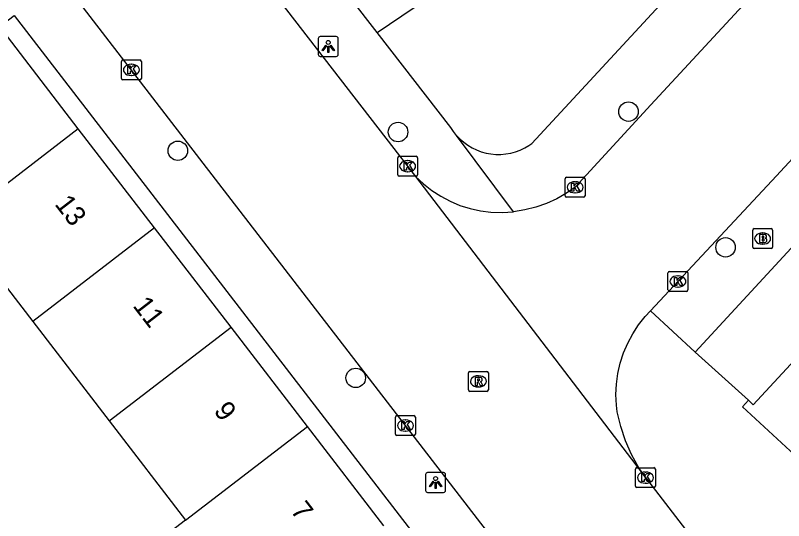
# Model space of a CAD drawing. Extents: x 159222 to 160346, y 381249 to 382166.
# Drawn here: x 159730.02 to 159768.58, y 381509.5 to 381534.86 of the extents above; entities that cross this region are included whole.
import ezdxf

# ---------------------------------------------------------------- set-up
doc = ezdxf.new("R2010")
doc.units = 0
for name, color, linetype in [('IMGEO_Boom', 7, 'Continuous'), ('IMGEO_Brandkraan', 7, 'Continuous'), ('IMGEO_Groenvoorziening', 7, 'Continuous'), ('IMGEO_Kolk', 7, 'Continuous'), ('IMGEO_Lichtpunt', 7, 'Continuous'), ('IMGEO_Pand', 7, 'Continuous'), ('IMGEO_Pand_nummerreeks', 7, 'Continuous'), ('IMGEO_Rijbaan_lokaal_gesloten', 7, 'Continuous'), ('IMGEO_Rijbaan_lokaal_open', 7, 'Continuous'), ('IMGEO_Rioolput', 7, 'Continuous'), ('IMGEO_Voetpad_open', 7, 'Continuous')]:
    doc.layers.add(name, color=color, linetype=linetype)

msp = doc.modelspace()

# ---------------------------------------------------------------- linework, layer by layer
at = {"layer": 'IMGEO_Boom'}
for centre in [(159760.792, 381530.03), (159749.227, 381529.006), (159738.174, 381528.065), (159765.662, 381523.217), (159747.103, 381516.663)]:
    msp.add_circle(centre, 0.489, dxfattribs=at)
at = {"layer": 'IMGEO_Brandkraan'}
for p, q in [((159767.023, 381523.233), (159767.023, 381524.085)), ((159767.098, 381524.159), (159767.95, 381524.159)), ((159768.024, 381524.085), (159768.024, 381523.233)), ((159767.511, 381523.939), (159767.536, 381523.939)), ((159767.534, 381523.379), (159767.509, 381523.379)), ((159767.95, 381523.159), (159767.098, 381523.159))]:
    msp.add_line(p, q, dxfattribs=at)
for points in [[(159767.023, 381523.233), (159767.023, 381524.085)], [(159767.098, 381524.159), (159767.95, 381524.159)], [(159768.024, 381524.085), (159768.024, 381523.233)], [(159767.371, 381523.859), (159767.371, 381523.459), (159767.584, 381523.459)], [(159767.602, 381523.859), (159767.371, 381523.859)], [(159767.55, 381523.778), (159767.496, 381523.778), (159767.496, 381523.702)], [(159767.496, 381523.702), (159767.549, 381523.702)], [(159767.558, 381523.626), (159767.496, 381523.626), (159767.496, 381523.545)], [(159767.496, 381523.545), (159767.558, 381523.545)], [(159767.95, 381523.159), (159767.098, 381523.159)]]:
    msp.add_lwpolyline(points, dxfattribs=at)
for centre, radius, start, end in [((159767.1, 381524.083), 0.0765, 91.552, 178.448), ((159767.1, 381524.083), 0.0765, 91.552, 178.448), ((159767.948, 381524.083), 0.0765, 1.552, 88.448), ((159767.948, 381524.083), 0.0765, 1.552, 88.448), ((159767.551, 381523.74), 0.0379, 267.8285, 90.9355), ((159767.606, 381523.714), 0.145, 59.4692, 91.5367), ((159767.631, 381523.761), 0.0922, 285.5137, 58.1501), ((159767.559, 381523.585), 0.0404, 269.8759, 90.5077), ((159767.59, 381523.71), 0.251, 268.6676, 293.5347), ((159767.636, 381523.569), 0.105, 301.3115, 78.989), ((159767.1, 381523.235), 0.0765, 181.552, 268.448), ((159767.1, 381523.235), 0.0765, 181.552, 268.448), ((159767.948, 381523.235), 0.0765, 271.552, 358.448), ((159767.948, 381523.235), 0.0765, 271.552, 358.448)]:
    msp.add_arc(centre, radius, start, end, dxfattribs=at)
for centre, major_axis, ratio, start_param, end_param in [((159767.51, 381523.659), (-0.387, 0.002), 0.722429, 4.712389, 7.853982), ((159767.535, 381523.659), (-0.39, 0.002), 0.717154, 1.570796, 4.712389)]:
    msp.add_ellipse(centre, major_axis=major_axis, ratio=ratio, start_param=start_param, end_param=end_param, dxfattribs=at)
at = {"layer": 'IMGEO_Groenvoorziening'}
msp.add_lwpolyline([(159748.178, 381534.007), (159750.033, 381535.253), (159753.201, 381536.514), (159757.001, 381537.32), (159761.793, 381542.421)], dxfattribs=at)
at = {"layer": 'IMGEO_Kolk'}
for p, q in [((159735.419, 381532.625), (159736.271, 381532.625)), ((159735.344, 381531.699), (159735.344, 381532.551)), ((159735.832, 381532.405), (159735.857, 381532.405)), ((159736.345, 381532.551), (159736.345, 381531.699)), ((159735.855, 381531.845), (159735.83, 381531.845)), ((159736.271, 381531.625), (159735.419, 381531.625)), ((159749.208, 381526.865), (159749.208, 381527.717)), ((159749.283, 381527.791), (159750.135, 381527.791)), ((159749.696, 381527.571), (159749.721, 381527.571)), ((159750.209, 381527.717), (159750.209, 381526.865)), ((159750.135, 381526.791), (159749.283, 381526.791)), ((159749.719, 381527.011), (159749.694, 381527.011)), ((159757.612, 381525.808), (159757.612, 381526.66)), ((159757.687, 381526.734), (159758.539, 381526.734)), ((159758.1, 381526.514), (159758.125, 381526.514)), ((159758.613, 381526.66), (159758.613, 381525.808)), ((159758.539, 381525.734), (159757.687, 381525.734)), ((159758.123, 381525.954), (159758.098, 381525.954)), ((159762.774, 381521.078), (159762.774, 381521.93)), ((159762.849, 381522.004), (159763.701, 381522.004)), ((159763.262, 381521.784), (159763.287, 381521.784)), ((159763.775, 381521.93), (159763.775, 381521.078)), ((159763.701, 381521.004), (159762.849, 381521.004)), ((159763.285, 381521.224), (159763.26, 381521.224)), ((159749.097, 381513.845), (159749.097, 381514.697)), ((159749.172, 381514.771), (159750.024, 381514.771)), ((159749.585, 381514.551), (159749.61, 381514.551)), ((159750.098, 381514.697), (159750.098, 381513.845)), ((159750.024, 381513.771), (159749.172, 381513.771)), ((159749.608, 381513.991), (159749.583, 381513.991)), ((159761.216, 381512.157), (159762.068, 381512.157)), ((159761.141, 381511.231), (159761.141, 381512.083)), ((159761.629, 381511.937), (159761.654, 381511.937)), ((159762.142, 381512.083), (159762.142, 381511.231)), ((159761.652, 381511.377), (159761.627, 381511.377)), ((159762.068, 381511.157), (159761.216, 381511.157))]:
    msp.add_line(p, q, dxfattribs=at)
for points in [[(159735.419, 381532.625), (159736.271, 381532.625)], [(159735.344, 381531.699), (159735.344, 381532.551)], [(159735.665, 381532.325), (159735.788, 381532.325), (159735.788, 381532.174), (159735.918, 381532.325), (159736.082, 381532.325), (159735.936, 381532.174), (159736.089, 381531.925), (159735.937, 381531.925), (159735.852, 381532.089), (159735.788, 381532.022), (159735.788, 381531.925), (159735.665, 381531.925), (159735.665, 381532.325)], [(159736.345, 381532.551), (159736.345, 381531.699)], [(159736.271, 381531.625), (159735.419, 381531.625)], [(159749.208, 381526.865), (159749.208, 381527.717)], [(159749.283, 381527.791), (159750.135, 381527.791)], [(159750.209, 381527.717), (159750.209, 381526.865)], [(159749.529, 381527.491), (159749.652, 381527.491), (159749.652, 381527.34), (159749.782, 381527.491), (159749.946, 381527.491), (159749.8, 381527.34), (159749.953, 381527.091), (159749.801, 381527.091), (159749.716, 381527.255), (159749.652, 381527.188), (159749.652, 381527.091), (159749.529, 381527.091), (159749.529, 381527.491)], [(159750.135, 381526.791), (159749.283, 381526.791)], [(159757.612, 381525.808), (159757.612, 381526.66)], [(159757.687, 381526.734), (159758.539, 381526.734)], [(159757.933, 381526.434), (159758.056, 381526.434), (159758.056, 381526.283), (159758.186, 381526.434), (159758.35, 381526.434), (159758.204, 381526.283), (159758.357, 381526.034), (159758.205, 381526.034), (159758.12, 381526.198), (159758.056, 381526.131), (159758.056, 381526.034), (159757.933, 381526.034), (159757.933, 381526.434)], [(159758.613, 381526.66), (159758.613, 381525.808)], [(159758.539, 381525.734), (159757.687, 381525.734)], [(159762.774, 381521.078), (159762.774, 381521.93)], [(159762.849, 381522.004), (159763.701, 381522.004)], [(159763.775, 381521.93), (159763.775, 381521.078)], [(159763.095, 381521.704), (159763.218, 381521.704), (159763.218, 381521.553), (159763.348, 381521.704), (159763.512, 381521.704), (159763.366, 381521.553), (159763.519, 381521.304), (159763.367, 381521.304), (159763.282, 381521.468), (159763.218, 381521.401), (159763.218, 381521.304), (159763.095, 381521.304), (159763.095, 381521.704)], [(159763.701, 381521.004), (159762.849, 381521.004)], [(159749.097, 381513.845), (159749.097, 381514.697)], [(159749.172, 381514.771), (159750.024, 381514.771)], [(159749.418, 381514.471), (159749.541, 381514.471), (159749.541, 381514.32), (159749.671, 381514.471), (159749.835, 381514.471), (159749.689, 381514.32), (159749.842, 381514.071), (159749.69, 381514.071), (159749.605, 381514.235), (159749.541, 381514.168), (159749.541, 381514.071), (159749.418, 381514.071), (159749.418, 381514.471)], [(159750.098, 381514.697), (159750.098, 381513.845)], [(159750.024, 381513.771), (159749.172, 381513.771)], [(159761.216, 381512.157), (159762.068, 381512.157)], [(159761.141, 381511.231), (159761.141, 381512.083)], [(159761.462, 381511.857), (159761.585, 381511.857), (159761.585, 381511.706), (159761.715, 381511.857), (159761.879, 381511.857), (159761.733, 381511.706), (159761.886, 381511.457), (159761.734, 381511.457), (159761.649, 381511.621), (159761.585, 381511.554), (159761.585, 381511.457), (159761.462, 381511.457), (159761.462, 381511.857)], [(159762.142, 381512.083), (159762.142, 381511.231)], [(159762.068, 381511.157), (159761.216, 381511.157)]]:
    msp.add_lwpolyline(points, dxfattribs=at)
for centre, start, end in [((159735.421, 381532.549), 91.552, 178.448), ((159735.421, 381532.549), 91.552, 178.448), ((159736.269, 381532.549), 1.552, 88.448), ((159736.269, 381532.549), 1.552, 88.448), ((159735.421, 381531.701), 181.552, 268.448), ((159735.421, 381531.701), 181.552, 268.448), ((159736.269, 381531.701), 271.552, 358.448), ((159736.269, 381531.701), 271.552, 358.448), ((159749.285, 381527.715), 91.552, 178.448), ((159749.285, 381527.715), 91.552, 178.448), ((159750.133, 381527.715), 1.552, 88.448), ((159750.133, 381527.715), 1.552, 88.448), ((159749.285, 381526.867), 181.552, 268.448), ((159749.285, 381526.867), 181.552, 268.448), ((159750.133, 381526.867), 271.552, 358.448), ((159750.133, 381526.867), 271.552, 358.448), ((159757.689, 381526.658), 91.552, 178.448), ((159757.689, 381526.658), 91.552, 178.448), ((159758.537, 381526.658), 1.552, 88.448), ((159758.537, 381526.658), 1.552, 88.448), ((159757.689, 381525.81), 181.552, 268.448), ((159757.689, 381525.81), 181.552, 268.448), ((159758.537, 381525.81), 271.552, 358.448), ((159758.537, 381525.81), 271.552, 358.448), ((159762.851, 381521.928), 91.552, 178.448), ((159762.851, 381521.928), 91.552, 178.448), ((159763.699, 381521.928), 1.552, 88.448), ((159763.699, 381521.928), 1.552, 88.448), ((159762.851, 381521.08), 181.552, 268.448), ((159762.851, 381521.08), 181.552, 268.448), ((159763.699, 381521.08), 271.552, 358.448), ((159763.699, 381521.08), 271.552, 358.448), ((159749.174, 381514.695), 91.552, 178.448), ((159749.174, 381514.695), 91.552, 178.448), ((159750.022, 381514.695), 1.552, 88.448), ((159750.022, 381514.695), 1.552, 88.448), ((159749.174, 381513.847), 181.552, 268.448), ((159749.174, 381513.847), 181.552, 268.448), ((159750.022, 381513.847), 271.552, 358.448), ((159750.022, 381513.847), 271.552, 358.448), ((159761.218, 381512.081), 91.552, 178.448), ((159761.218, 381512.081), 91.552, 178.448), ((159762.066, 381512.081), 1.552, 88.448), ((159762.066, 381512.081), 1.552, 88.448), ((159761.218, 381511.233), 181.552, 268.448), ((159761.218, 381511.233), 181.552, 268.448), ((159762.066, 381511.233), 271.552, 358.448), ((159762.066, 381511.233), 271.552, 358.448)]:
    msp.add_arc(centre, 0.0765, start, end, dxfattribs=at)
for centre, major_axis, ratio, start_param, end_param in [((159735.831, 381532.125), (-0.387, 0.002), 0.722429, 4.712389, 7.853982), ((159735.856, 381532.125), (-0.39, 0.002), 0.717154, 1.570796, 4.712389), ((159749.695, 381527.291), (-0.387, 0.002), 0.722429, 4.712389, 7.853982), ((159749.72, 381527.291), (-0.39, 0.002), 0.717154, 1.570796, 4.712389), ((159758.099, 381526.234), (-0.387, 0.002), 0.722429, 4.712389, 7.853982), ((159758.124, 381526.234), (-0.39, 0.002), 0.717154, 1.570796, 4.712389), ((159763.261, 381521.504), (-0.387, 0.002), 0.722429, 4.712389, 7.853982), ((159763.286, 381521.504), (-0.39, 0.002), 0.717154, 1.570796, 4.712389), ((159749.584, 381514.271), (-0.387, 0.002), 0.722429, 4.712389, 7.853982), ((159749.609, 381514.271), (-0.39, 0.002), 0.717154, 1.570796, 4.712389), ((159761.628, 381511.657), (-0.387, 0.002), 0.722429, 4.712389, 7.853982), ((159761.653, 381511.657), (-0.39, 0.002), 0.717154, 1.570796, 4.712389)]:
    msp.add_ellipse(centre, major_axis=major_axis, ratio=ratio, start_param=start_param, end_param=end_param, dxfattribs=at)
at = {"layer": 'IMGEO_Lichtpunt'}
for p, q in [((159746.128, 381533.799), (159745.32, 381533.799)), ((159746.128, 381533.799), (159745.32, 381533.799)), ((159745.226, 381533.704), (159745.226, 381532.897)), ((159745.226, 381533.704), (159745.226, 381532.897)), ((159746.222, 381532.897), (159746.222, 381533.704)), ((159746.222, 381532.897), (159746.222, 381533.704)), ((159745.32, 381532.803), (159746.128, 381532.803)), ((159745.32, 381532.803), (159746.128, 381532.803)), ((159750.612, 381511.815), (159750.612, 381511.008)), ((159750.612, 381511.815), (159750.612, 381511.008)), ((159751.514, 381511.91), (159750.706, 381511.91)), ((159751.514, 381511.91), (159750.706, 381511.91)), ((159751.608, 381511.008), (159751.608, 381511.815)), ((159751.608, 381511.008), (159751.608, 381511.815)), ((159750.706, 381510.914), (159751.514, 381510.914)), ((159750.706, 381510.914), (159751.514, 381510.914))]:
    msp.add_line(p, q, dxfattribs=at)
for points in [[(159745.6, 381533.368), (159745.639, 381533.34), (159745.451, 381533.078), (159745.413, 381533.105), (159745.6, 381533.368)], [(159745.812, 381533.34), (159745.85, 381533.367), (159746.037, 381533.105), (159745.998, 381533.077), (159745.812, 381533.34)], [(159745.702, 381533.32), (159745.749, 381533.32), (159745.749, 381532.998), (159745.702, 381532.998), (159745.702, 381533.32)], [(159750.986, 381511.479), (159751.025, 381511.451), (159750.837, 381511.189), (159750.799, 381511.216), (159750.986, 381511.479)], [(159751.088, 381511.431), (159751.135, 381511.431), (159751.135, 381511.109), (159751.088, 381511.109), (159751.088, 381511.431)], [(159751.198, 381511.451), (159751.236, 381511.478), (159751.423, 381511.216), (159751.384, 381511.188), (159751.198, 381511.451)]]:
    msp.add_lwpolyline(points, dxfattribs=at)
for centre in [(159745.725, 381533.502), (159751.111, 381511.613)]:
    msp.add_circle(centre, 0.0994, dxfattribs=at)
for centre, start, end in [((159745.32, 381533.704), 90, 180), ((159745.32, 381533.704), 90, 180), ((159746.128, 381533.704), 0, 90), ((159746.128, 381533.704), 0, 90), ((159745.32, 381532.897), 180, 270), ((159745.32, 381532.897), 180, 270), ((159746.128, 381532.897), 270, 0), ((159746.128, 381532.897), 270, 360), ((159750.706, 381511.815), 90, 180), ((159750.706, 381511.815), 90, 180), ((159751.514, 381511.815), 0, 90), ((159751.514, 381511.815), 0, 90), ((159750.706, 381511.008), 180, 270), ((159750.706, 381511.008), 180, 270), ((159751.514, 381511.008), 270, 0), ((159751.514, 381511.008), 270, 360)]:
    msp.add_arc(centre, 0.0946, start, end, dxfattribs=at)
at = {"layer": 'IMGEO_Pand'}
for points in [[(159733.181, 381529.174), (159729.233, 381534.307)], [(159733.181, 381529.174), (159727.061, 381524.467)], [(159737.012, 381524.192), (159733.181, 381529.174)], [(159727.061, 381524.467), (159730.893, 381519.488)], [(159737.012, 381524.192), (159730.893, 381519.488)], [(159740.848, 381519.203), (159737.012, 381524.192)], [(159766.812, 381515.542), (159767.056, 381515.317), (159771.442, 381520.071), (159771.216, 381520.279), (159771.32, 381520.392)], [(159730.893, 381519.488), (159734.732, 381514.5)], [(159734.732, 381514.5), (159740.848, 381519.203)], [(159744.679, 381514.222), (159740.848, 381519.203)], [(159771.949, 381510.199), (159766.511, 381515.215), (159766.812, 381515.542)], [(159734.732, 381514.5), (159738.565, 381509.52)], [(159738.565, 381509.52), (159744.679, 381514.222)], [(159748.509, 381509.241), (159744.679, 381514.222)], [(159738.565, 381509.52), (159735.992, 381507.541), (159739.823, 381502.561), (159742.397, 381504.541)]]:
    msp.add_lwpolyline(points, dxfattribs=at)
at = {"layer": 'IMGEO_Rijbaan_lokaal_gesloten'}
for points in [[(159737.027, 381543.689), (159743.233, 381535.678), (159750.11, 381526.77)], [(159764.419, 381495.062), (159763.358, 381496.462), (159758.238, 381502.981), (159753.664, 381509), (159740.852, 381525.618), (159730.632, 381538.903)], [(159750.11, 381526.77), (159761.639, 381511.66)], [(159761.639, 381511.66), (159770.073, 381500.702), (159770.613, 381500), (159770.669, 381499.927)]]:
    msp.add_lwpolyline(points, dxfattribs=at)
at = {"layer": 'IMGEO_Rijbaan_lokaal_open'}
for points in [[(159817.636, 381590.721), (159804.171, 381576.061), (159801.602, 381573.265), (159801.251, 381572.882), (159785.904, 381556.333), (159775.346, 381544.9), (159761.914, 381530.376), (159758.111, 381526.231), (159757.686, 381525.939), (159757.191, 381525.658), (159756.672, 381525.422), (159756.135, 381525.234), (159755.583, 381525.094), (159755.021, 381525.004)], [(159761.898, 381520.03), (159768.221, 381526.805), (159788.349, 381548.598), (159804.623, 381566.347), (159822.289, 381585.535), (159822.436, 381585.689), (159822.853, 381586.072)], [(159750.11, 381526.77), (159750.499, 381526.403), (159750.92, 381526.072), (159751.369, 381525.781), (159751.841, 381525.53), (159752.335, 381525.323), (159752.844, 381525.16), (159753.367, 381525.044), (159753.884, 381524.976), (159754.453, 381524.964), (159755.021, 381525.004)], [(159761.639, 381511.66), (159761.314, 381512.151), (159760.948, 381512.813), (159760.643, 381513.505), (159760.4, 381514.222), (159760.223, 381514.957), (159760.184, 381515.288), (159760.161, 381515.822), (159760.186, 381516.357), (159760.258, 381516.887), (159760.377, 381517.409), (159760.543, 381517.918), (159760.753, 381518.41), (159761.006, 381518.881), (159761.301, 381519.328), (159761.634, 381519.747), (159761.898, 381520.03)]]:
    msp.add_lwpolyline(points, dxfattribs=at)
at = {"layer": 'IMGEO_Rioolput'}
for p, q in [((159752.758, 381516.063), (159752.758, 381516.915)), ((159752.833, 381516.989), (159753.685, 381516.989)), ((159753.246, 381516.769), (159753.271, 381516.769)), ((159753.759, 381516.915), (159753.759, 381516.063)), ((159753.685, 381515.989), (159752.833, 381515.989)), ((159753.269, 381516.209), (159753.244, 381516.209))]:
    msp.add_line(p, q, dxfattribs=at)
for points in [[(159752.758, 381516.063), (159752.758, 381516.915)], [(159752.833, 381516.989), (159753.685, 381516.989)], [(159753.759, 381516.915), (159753.759, 381516.063)], [(159753.347, 381516.687), (159753.095, 381516.689), (159753.095, 381516.289)], [(159753.095, 381516.289), (159753.219, 381516.289), (159753.219, 381516.451), (159753.23, 381516.451)], [(159753.273, 381516.608), (159753.219, 381516.608), (159753.219, 381516.527)], [(159753.219, 381516.527), (159753.271, 381516.527)], [(159753.277, 381516.422), (159753.348, 381516.289), (159753.488, 381516.289), (159753.423, 381516.415)], [(159753.685, 381515.989), (159752.833, 381515.989)]]:
    msp.add_lwpolyline(points, dxfattribs=at)
for centre, radius, start, end in [((159752.835, 381516.913), 0.0765, 91.552, 178.448), ((159752.835, 381516.913), 0.0765, 91.552, 178.448), ((159753.683, 381516.913), 0.0765, 1.552, 88.448), ((159753.683, 381516.913), 0.0765, 1.552, 88.448), ((159753.229, 381516.398), 0.0533, 26.0293, 88.6989), ((159753.255, 381516.716), 0.19, 274.7715, 282.9687), ((159753.279, 381516.512), 0.0964, 77.0061, 93.1865), ((159753.293, 381516.569), 0.0378, 276.6634, 79.6772), ((159753.346, 381516.577), 0.109, 350.3612, 89.416), ((159753.344, 381516.577), 0.112, 277.5842, 350.9817), ((159753.328, 381516.362), 0.108, 29.5134, 73.7905), ((159752.835, 381516.065), 0.0765, 181.552, 268.448), ((159752.835, 381516.065), 0.0765, 181.552, 268.448), ((159753.683, 381516.065), 0.0765, 271.552, 358.448), ((159753.683, 381516.065), 0.0765, 271.552, 358.448)]:
    msp.add_arc(centre, radius, start, end, dxfattribs=at)
for centre, major_axis, ratio, start_param, end_param in [((159753.245, 381516.489), (-0.387, 0.002), 0.722429, 4.712389, 7.853982), ((159753.27, 381516.489), (-0.39, 0.002), 0.717154, 1.570796, 4.712389)]:
    msp.add_ellipse(centre, major_axis=major_axis, ratio=ratio, start_param=start_param, end_param=end_param, dxfattribs=at)
at = {"layer": 'IMGEO_Voetpad_open'}
for points in [[(159764.137, 381517.952), (159824.319, 381583.193)], [(159752.166, 381528.835), (159752.339, 381528.654), (159752.527, 381528.49), (159752.729, 381528.344), (159752.943, 381528.215), (159753.168, 381528.107), (159753.402, 381528.019), (159753.643, 381527.953), (159753.888, 381527.908), (159754.137, 381527.885), (159754.387, 381527.884), (159754.636, 381527.906), (159754.882, 381527.95), (159755.122, 381528.016), (159755.357, 381528.103), (159755.582, 381528.211), (159755.797, 381528.338), (159755.934, 381528.434), (159758.441, 381531.122), (159773.137, 381547.035)], [(159748.178, 381534.007), (159738.816, 381546.092)], [(159729.233, 381534.307), (159729.955, 381534.85), (159756.805, 381500), (159760.87, 381494.724)], [(159752.166, 381528.835), (159752.01, 381529.03), (159751.872, 381529.238), (159748.178, 381534.007)], [(159755.021, 381525.004), (159752.166, 381528.835)], [(159764.137, 381517.952), (159761.898, 381520.03)], [(159766.812, 381515.542), (159764.137, 381517.952)]]:
    msp.add_lwpolyline(points, dxfattribs=at)

# ---------------------------------------------------------------- texts
at = {"layer": 'IMGEO_Pand_nummerreeks'}
for s, p in [('13', (159731.962, 381525.379)), ('11', (159735.882, 381520.28)), ('9', (159739.944, 381514.997)), ('7', (159743.795, 381509.989))]:
    msp.add_text(s, height=1, rotation=307.5602, dxfattribs=at).set_placement(p)

doc.saveas('drawing.dxf')
